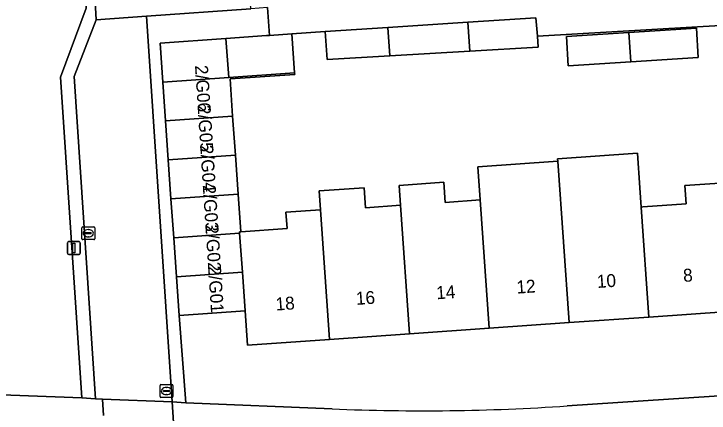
# Model space of a CAD drawing. Extents: x 159680 to 160786, y 387323 to 388340.
# Drawn here: x 160693 to 160746.8, y 387514.4 to 387545.3 of the extents above; entities that cross this region are included whole.
import ezdxf

# ---------------------------------------------------------------- set-up
doc = ezdxf.new("R2010")
doc.units = 0
for name, color, linetype in [('IMGEO_Brandkraan', 7, 'Continuous'), ('IMGEO_Erf', 7, 'Continuous'), ('IMGEO_Kolk', 7, 'Continuous'), ('IMGEO_Lichtmast', 7, 'Continuous'), ('IMGEO_Pand', 7, 'Continuous'), ('IMGEO_Pand_nummerreeks', 7, 'Continuous'), ('IMGEO_Parkeervlak_open', 7, 'Continuous'), ('IMGEO_Rijbaan_lokaal_open', 7, 'Continuous'), ('IMGEO_Voetpad_open', 7, 'Continuous')]:
    doc.layers.add(name, color=color, linetype=linetype)

msp = doc.modelspace()

# ---------------------------------------------------------------- linework, layer by layer
at = {"layer": 'IMGEO_Brandkraan'}
for p, q in [((160704.353, 387516.636), (160705.205, 387516.636)), ((160704.278, 387515.71), (160704.278, 387516.562)), ((160704.537, 387516.13), (160704.537, 387516.142)), ((160704.58, 387516.179), (160704.978, 387516.179)), ((160704.766, 387516.416), (160704.791, 387516.416)), ((160705.021, 387516.142), (160705.021, 387516.13)), ((160705.279, 387516.562), (160705.279, 387515.71)), ((160705.205, 387515.636), (160704.353, 387515.636)), ((160704.975, 387516.093), (160704.577, 387516.093)), ((160704.789, 387515.856), (160704.764, 387515.856))]:
    msp.add_line(p, q, dxfattribs=at)
for points in [[(160704.353, 387516.636), (160705.205, 387516.636)], [(160704.278, 387515.71), (160704.278, 387516.562)], [(160705.279, 387516.562), (160705.279, 387515.71)], [(160705.205, 387515.636), (160704.353, 387515.636)]]:
    msp.add_lwpolyline(points, dxfattribs=at)
for centre, radius, start, end in [((160704.355, 387516.56), 0.0765, 91.552, 178.448), ((160704.355, 387516.56), 0.0765, 91.552, 178.448), ((160705.203, 387516.56), 0.0765, 1.552, 88.448), ((160705.203, 387516.56), 0.0765, 1.552, 88.448), ((160704.577, 387516.139), 0.0403, 85.8775, 175.7526), ((160704.574, 387516.129), 0.0366, 178.938, 274.7102), ((160704.978, 387516.136), 0.043, 264.8664, 352.4533), ((160704.982, 387516.141), 0.0386, 1.7309, 96.639), ((160704.355, 387515.712), 0.0765, 181.552, 268.448), ((160704.355, 387515.712), 0.0765, 181.552, 268.448), ((160705.203, 387515.712), 0.0765, 271.552, 358.448), ((160705.203, 387515.712), 0.0765, 271.552, 358.448)]:
    msp.add_arc(centre, radius, start, end, dxfattribs=at)
for centre, major_axis, ratio, start_param, end_param in [((160704.765, 387516.136), (-0.387, 0.002), 0.722429, 4.712389, 7.853982), ((160704.79, 387516.136), (-0.39, 0.002), 0.717154, 1.570796, 4.712389)]:
    msp.add_ellipse(centre, major_axis=major_axis, ratio=ratio, start_param=start_param, end_param=end_param, dxfattribs=at)
at = {"layer": 'IMGEO_Erf'}
for points in [[(160674.122, 387516.523), (160698.213, 387515.6), (160696.562, 387540.434), (160698.552, 387545.763), (160696.063, 387582.879)], [(160748.129, 387544.455), (160733.515, 387543.602), (160733.583, 387542.763), (160728.279, 387542.455), (160722.088, 387542.095), (160717.22, 387541.812), (160717.073, 387543.979), (160714.491, 387543.786), (160714.702, 387540.772), (160714.711, 387540.643), (160709.702, 387540.291), (160709.904, 387537.407), (160710.116, 387534.393), (160710.327, 387531.379), (160710.532, 387528.465), (160714.118, 387528.717), (160714.03, 387529.971), (160716.71, 387530.159), (160716.607, 387531.622), (160720.091, 387531.867), (160720.199, 387530.328), (160722.9, 387530.517), (160722.793, 387532.057)], [(160722.793, 387532.057), (160726.269, 387532.301), (160726.378, 387530.74), (160729.086, 387530.93), (160728.906, 387533.5), (160735.092, 387533.933), (160735.08, 387534.104), (160741.263, 387534.539), (160741.452, 387531.855), (160741.556, 387530.373), (160741.683, 387530.382), (160745.033, 387530.617), (160744.933, 387532.044), (160747.641, 387532.234)], [(160748.338, 387522.296), (160742.153, 387521.862), (160735.969, 387521.428), (160729.784, 387520.994), (160723.599, 387520.559), (160717.414, 387520.125), (160711.058, 387519.679), (160710.872, 387522.332), (160705.759, 387521.973), (160706.289, 387515.225), (160717.625, 387514.745)], [(160735.829, 387514.978), (160768.405, 387517.138)]]:
    msp.add_lwpolyline(points, dxfattribs=at)
msp.add_lwpolyline([(160735.76, 387543.574), (160740.608, 387543.886), (160745.834, 387544.223), (160745.979, 387541.968), (160740.766, 387541.632), (160735.905, 387541.319)], close=True, dxfattribs=at)
msp.add_arc((160724.533, 387686.266), 171.66, 267.69362, 273.773, dxfattribs=at)
at = {"layer": 'IMGEO_Kolk'}
for p, q in [((160698.213, 387527.927), (160698.213, 387528.779)), ((160698.288, 387528.853), (160699.14, 387528.853)), ((160698.701, 387528.633), (160698.726, 387528.633)), ((160699.214, 387528.779), (160699.214, 387527.927)), ((160698.472, 387528.347), (160698.472, 387528.359)), ((160698.91, 387528.31), (160698.512, 387528.31)), ((160698.515, 387528.396), (160698.913, 387528.396)), ((160698.724, 387528.073), (160698.699, 387528.073)), ((160698.956, 387528.359), (160698.956, 387528.347)), ((160699.14, 387527.853), (160698.288, 387527.853))]:
    msp.add_line(p, q, dxfattribs=at)
for points in [[(160698.213, 387527.927), (160698.213, 387528.779)], [(160698.288, 387528.853), (160699.14, 387528.853)], [(160699.214, 387528.779), (160699.214, 387527.927)], [(160699.14, 387527.853), (160698.288, 387527.853)]]:
    msp.add_lwpolyline(points, dxfattribs=at)
for centre, radius, start, end in [((160698.29, 387528.777), 0.0765, 91.552, 178.448), ((160698.29, 387528.777), 0.0765, 91.552, 178.448), ((160699.138, 387528.777), 0.0765, 1.552, 88.448), ((160699.138, 387528.777), 0.0765, 1.552, 88.448), ((160698.512, 387528.356), 0.0403, 85.8775, 175.7526), ((160698.509, 387528.346), 0.0366, 178.938, 274.7102), ((160698.913, 387528.353), 0.043, 264.8664, 352.4533), ((160698.917, 387528.358), 0.0386, 1.7309, 96.639), ((160698.29, 387527.929), 0.0765, 181.552, 268.448), ((160698.29, 387527.929), 0.0765, 181.552, 268.448), ((160699.138, 387527.929), 0.0765, 271.552, 358.448), ((160699.138, 387527.929), 0.0765, 271.552, 358.448)]:
    msp.add_arc(centre, radius, start, end, dxfattribs=at)
for centre, major_axis, ratio, start_param, end_param in [((160698.7, 387528.353), (-0.387, 0.002), 0.722429, 4.712389, 7.853982), ((160698.725, 387528.353), (-0.39, 0.002), 0.717154, 1.570796, 4.712389)]:
    msp.add_ellipse(centre, major_axis=major_axis, ratio=ratio, start_param=start_param, end_param=end_param, dxfattribs=at)
at = {"layer": 'IMGEO_Lichtmast'}
for p, q in [((160697.113, 387526.799), (160697.113, 387527.599)), ((160697.113, 387527.599), (160697.113, 387526.799)), ((160697.213, 387527.699), (160698.003, 387527.699)), ((160698.003, 387527.699), (160697.213, 387527.699)), ((160698.103, 387527.599), (160698.103, 387526.799)), ((160698.103, 387526.799), (160698.103, 387527.599)), ((160698.003, 387526.699), (160697.213, 387526.699)), ((160697.213, 387526.699), (160698.003, 387526.699))]:
    msp.add_line(p, q, dxfattribs=at)
msp.add_lwpolyline([(160697.533, 387527.574), (160697.683, 387527.574), (160697.683, 387526.824), (160697.533, 387526.824), (160697.533, 387527.574)], dxfattribs=at)
for centre, start, end in [((160697.213, 387527.599), 90, 180), ((160697.213, 387527.599), 90, 180), ((160698.003, 387527.599), 0, 90), ((160698.003, 387527.599), 360, 90), ((160697.213, 387526.799), 180, 270), ((160697.213, 387526.799), 180, 270), ((160698.003, 387526.799), 270, 0), ((160698.003, 387526.799), 270, 0)]:
    msp.add_arc(centre, 0.1, start, end, dxfattribs=at)
at = {"layer": 'IMGEO_Pand'}
for points in [[(160728.123, 387544.68), (160721.933, 387544.287), (160722.088, 387542.095), (160728.279, 387542.455)], [(160733.399, 387545.014), (160728.123, 387544.68), (160728.279, 387542.455), (160733.583, 387542.763), (160733.515, 387543.602)], [(160721.933, 387544.287), (160717.073, 387543.979), (160717.22, 387541.812), (160722.088, 387542.095)], [(160740.608, 387543.886), (160740.766, 387541.632), (160745.979, 387541.968), (160745.834, 387544.223)], [(160712.525, 387543.648), (160709.384, 387543.427), (160709.596, 387540.414), (160714.702, 387540.772), (160714.491, 387543.786), (160712.747, 387543.664)], [(160740.766, 387541.632), (160740.608, 387543.886), (160735.76, 387543.574), (160735.905, 387541.319)], [(160709.596, 387540.414), (160709.384, 387543.427), (160704.278, 387543.069), (160704.49, 387540.055)], [(160704.49, 387540.055), (160704.701, 387537.042), (160709.904, 387537.407), (160709.702, 387540.291), (160714.711, 387540.643), (160714.702, 387540.772), (160709.596, 387540.414)], [(160704.913, 387534.028), (160710.116, 387534.393), (160709.904, 387537.407), (160704.701, 387537.042)], [(160741.556, 387530.373), (160741.452, 387531.855), (160741.263, 387534.539), (160735.08, 387534.104), (160735.092, 387533.933), (160735.969, 387521.428), (160742.153, 387521.862)], [(160705.124, 387531.014), (160710.327, 387531.379), (160710.116, 387534.393), (160704.913, 387534.028)], [(160729.086, 387530.93), (160729.784, 387520.994), (160735.969, 387521.428), (160735.092, 387533.933), (160728.906, 387533.5)], [(160726.378, 387530.74), (160726.269, 387532.301), (160722.793, 387532.057), (160722.9, 387530.517), (160723.599, 387520.559), (160729.784, 387520.994), (160729.086, 387530.93)], [(160717.414, 387520.125), (160723.599, 387520.559), (160722.9, 387530.517), (160720.199, 387530.328), (160720.091, 387531.867), (160716.607, 387531.622), (160716.71, 387530.159)], [(160747.641, 387532.234), (160744.933, 387532.044), (160745.033, 387530.617), (160741.683, 387530.382), (160741.556, 387530.373), (160742.153, 387521.862), (160748.338, 387522.296)], [(160710.431, 387528.458), (160710.532, 387528.465), (160710.327, 387531.379), (160705.124, 387531.014), (160705.336, 387528), (160710.438, 387528.359)], [(160710.872, 387522.332), (160711.058, 387519.679), (160717.414, 387520.125), (160716.71, 387530.159), (160714.03, 387529.971), (160714.118, 387528.717), (160710.532, 387528.465), (160710.431, 387528.458), (160710.438, 387528.359), (160710.655, 387525.345)], [(160710.438, 387528.359), (160705.336, 387528), (160705.547, 387524.987), (160710.655, 387525.345)], [(160710.655, 387525.345), (160705.547, 387524.987), (160705.759, 387521.973), (160710.872, 387522.332)]]:
    msp.add_lwpolyline(points, close=True, dxfattribs=at)
at = {"layer": 'IMGEO_Parkeervlak_open'}
msp.add_lwpolyline([(160711.321, 387545.723), (160708.666, 387585.397), (160697.139, 387584.625), (160699.337, 387544.871), (160703.234, 387545.148)], close=True, dxfattribs=at)
at = {"layer": 'IMGEO_Rijbaan_lokaal_open'}
msp.add_lwpolyline([(160699.823, 387515.513), (160705.217, 387515.295), (160703.234, 387545.148), (160699.337, 387544.871), (160697.638, 387540.481), (160699.29, 387515.525)], close=True, dxfattribs=at)
for points in [[(160705.217, 387515.295), (160699.823, 387515.513)], [(160699.823, 387515.513), (160699.904, 387514.248)], [(160705.374, 387512.91), (160705.217, 387515.295)]]:
    msp.add_lwpolyline(points, dxfattribs=at)
at = {"layer": 'IMGEO_Voetpad_open'}
for points in [[(160696.063, 387582.879), (160698.552, 387545.763), (160696.562, 387540.434), (160698.213, 387515.6), (160699.29, 387515.525), (160697.638, 387540.481), (160699.337, 387544.871), (160697.139, 387584.625)], [(160712.603, 387545.814), (160712.747, 387543.664), (160714.491, 387543.786), (160717.073, 387543.979), (160721.933, 387544.287), (160728.123, 387544.68), (160733.399, 387545.014), (160733.515, 387543.602), (160748.129, 387544.455), (160752.976, 387544.767), (160758.3, 387545.11), (160759.239, 387545.162), (160759.232, 387545.302), (160765.575, 387545.636)], [(160699.904, 387514.248), (160699.823, 387515.513), (160699.29, 387515.525), (160698.213, 387515.6), (160674.122, 387516.523), (160672.649, 387516.579), (160614.419, 387518.812), (160613.937, 387518.83), (160613.042, 387518.867), (160548.128, 387521.567)], [(160768.405, 387517.138), (160735.829, 387514.978)], [(160717.625, 387514.745), (160706.289, 387515.225), (160705.217, 387515.295), (160705.374, 387512.91)]]:
    msp.add_lwpolyline(points, dxfattribs=at)
msp.add_lwpolyline([(160711.321, 387545.723), (160703.234, 387545.148), (160705.217, 387515.295), (160706.289, 387515.225), (160705.759, 387521.973), (160705.547, 387524.987), (160705.336, 387528), (160705.124, 387531.014), (160704.913, 387534.028), (160704.701, 387537.042), (160704.49, 387540.055), (160704.278, 387543.069), (160709.384, 387543.427), (160712.525, 387543.648), (160712.747, 387543.664), (160712.603, 387545.814)], close=True, dxfattribs=at)
msp.add_arc((160724.533, 387686.266), 171.66, 267.69362, 273.773, dxfattribs=at)

# ---------------------------------------------------------------- texts
at = {"layer": 'IMGEO_Pand_nummerreeks'}
for s, rotation, p in [('2/G06', 273.7213, (160706.984, 387541.335)), ('2/G05', 273.7213, (160707.184, 387538.247)), ('2/G04', 273.7213, (160707.385, 387535.16)), ('2/G03', 273.7213, (160707.586, 387532.073)), ('2/G02', 273.7213, (160707.786, 387528.992)), ('2/G01', 273.7213, (160707.995, 387525.788)), ('8', 4.0164, (160744.838, 387524.577)), ('12', 4.0158, (160731.926, 387523.67)), ('10', 4.0164, (160738.155, 387524.108)), ('14', 4.0158, (160725.706, 387523.233)), ('16', 4.0158, (160719.483, 387522.796)), ('18', 4.0158, (160713.262, 387522.36))]:
    msp.add_text(s, height=1, rotation=rotation, dxfattribs=at).set_placement(p)

doc.saveas('drawing.dxf')
